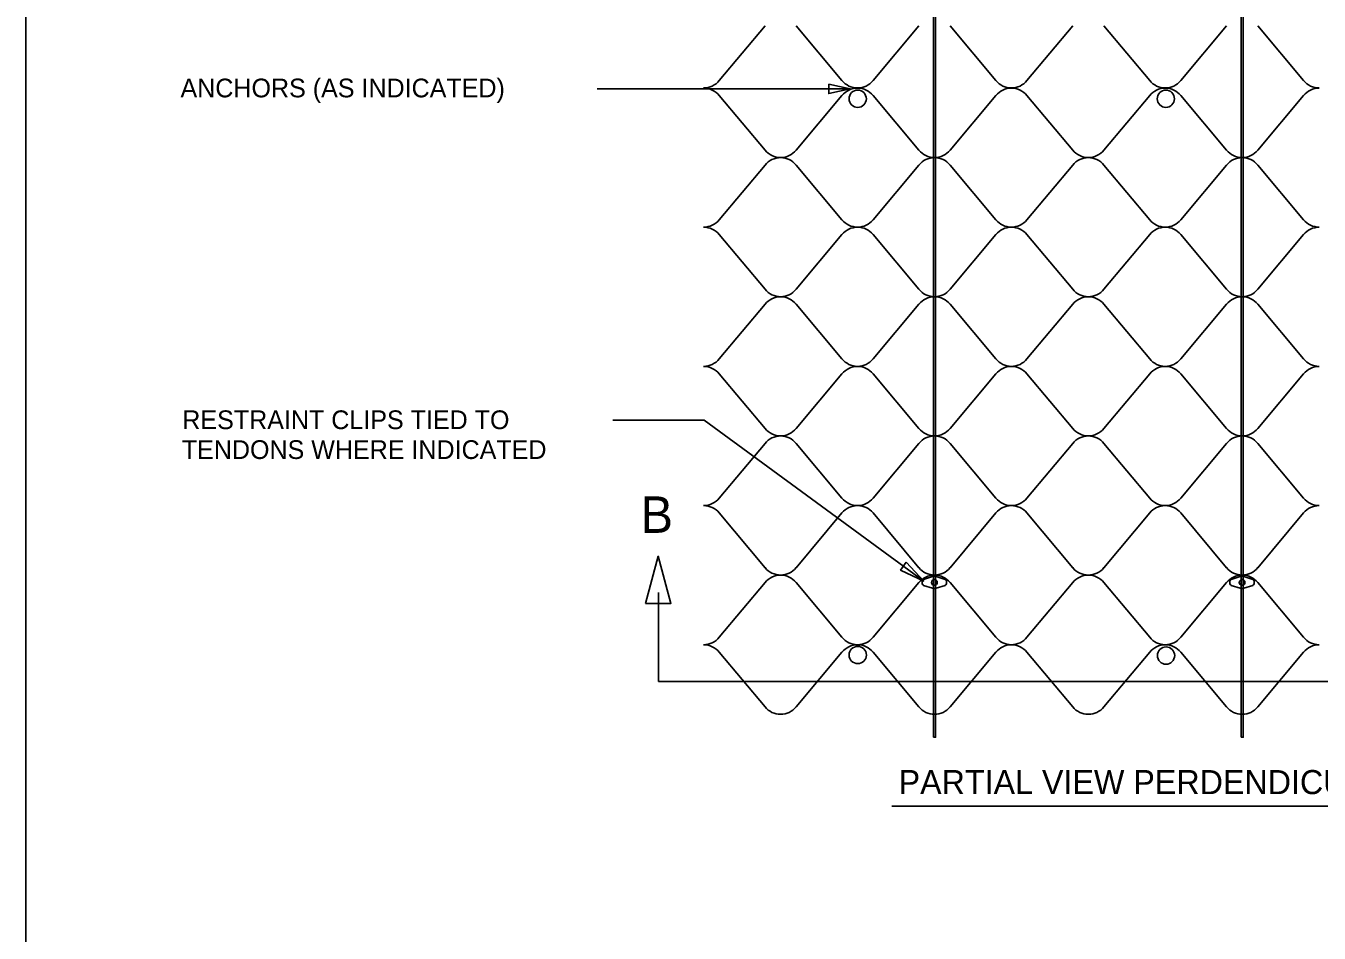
# Model space of a CAD drawing. Extents: x 638850 to 644908, y 297188 to 298900.
# Drawn here: x 642479 to 642672.2, y 297590.1 to 297725.7 of the extents above; entities that cross this region are included whole.
import ezdxf

# ---------------------------------------------------------------- set-up
doc = ezdxf.new("R2010")
doc.units = 0
for name, color, linetype in [('1', 7, 'Continuous'), ('3', 7, 'Continuous'), ('4', 7, 'Continuous'), ('5', 7, 'Continuous'), ('6', 7, 'Continuous'), ('7', 7, 'Continuous')]:
    doc.layers.add(name, color=color, linetype=linetype)

msp = doc.modelspace()

# ---------------------------------------------------------------- linework, layer by layer
at = {"layer": '1'}
msp.add_line((642478.97, 297290.55), (642478.97, 297857.84), dxfattribs=at)
at = {"layer": '3'}
msp.add_line((642608.33, 297609.06), (642733.21, 297609.06), dxfattribs=at)
at = {"layer": '4'}
for points in [[(642614.54, 297619.36), (642614.54, 297835.75), (642614.86, 297835.75), (642614.86, 297619.36)], [(642660.5, 297619.36), (642660.5, 297835.75), (642660.83, 297835.75), (642660.83, 297619.36)]]:
    msp.add_lwpolyline(points, close=True, dxfattribs=at)
at = {"layer": '5'}
for p, q in [((642582.55, 297717.49), (642589.39, 297725.66)), ((642594.04, 297725.66), (642600.88, 297717.49)), ((642605.53, 297717.49), (642612.37, 297725.66)), ((642617.03, 297725.66), (642623.86, 297717.49)), ((642628.52, 297717.49), (642635.36, 297725.66)), ((642640.01, 297725.66), (642646.85, 297717.49)), ((642651.5, 297717.49), (642658.34, 297725.66)), ((642662.99, 297725.66), (642669.83, 297717.49)), ((642589.39, 297707.09), (642582.55, 297715.26)), ((642600.88, 297715.26), (642594.04, 297707.09)), ((642612.37, 297707.09), (642605.53, 297715.26)), ((642623.86, 297715.26), (642617.03, 297707.09)), ((642635.36, 297707.09), (642628.52, 297715.26)), ((642646.85, 297715.26), (642640.01, 297707.09)), ((642658.34, 297707.09), (642651.5, 297715.26)), ((642669.83, 297715.26), (642662.99, 297707.09)), ((642582.55, 297696.69), (642589.39, 297704.87)), ((642594.04, 297704.87), (642600.88, 297696.69)), ((642605.53, 297696.69), (642612.37, 297704.87)), ((642617.03, 297704.87), (642623.86, 297696.69)), ((642628.52, 297696.69), (642635.36, 297704.87)), ((642640.01, 297704.87), (642646.85, 297696.69)), ((642651.5, 297696.69), (642658.34, 297704.87)), ((642662.99, 297704.87), (642669.83, 297696.69)), ((642589.39, 297686.3), (642582.55, 297694.47)), ((642600.88, 297694.47), (642594.04, 297686.3)), ((642612.37, 297686.3), (642605.53, 297694.47)), ((642623.86, 297694.47), (642617.03, 297686.3)), ((642635.36, 297686.3), (642628.52, 297694.47)), ((642646.85, 297694.47), (642640.01, 297686.3)), ((642658.34, 297686.3), (642651.5, 297694.47)), ((642669.83, 297694.47), (642662.99, 297686.3)), ((642582.55, 297675.9), (642589.39, 297684.07)), ((642594.04, 297684.07), (642600.88, 297675.9)), ((642605.53, 297675.9), (642612.37, 297684.07)), ((642617.03, 297684.07), (642623.86, 297675.9)), ((642628.52, 297675.9), (642635.36, 297684.07)), ((642640.01, 297684.07), (642646.85, 297675.9)), ((642651.5, 297675.9), (642658.34, 297684.07)), ((642662.99, 297684.07), (642669.83, 297675.9)), ((642589.39, 297665.5), (642582.55, 297673.67)), ((642600.88, 297673.67), (642594.04, 297665.5)), ((642612.37, 297665.5), (642605.53, 297673.67)), ((642623.86, 297673.67), (642617.03, 297665.5)), ((642635.36, 297665.5), (642628.52, 297673.67)), ((642646.85, 297673.67), (642640.01, 297665.5)), ((642658.34, 297665.5), (642651.5, 297673.67)), ((642669.83, 297673.67), (642662.99, 297665.5)), ((642582.55, 297655.1), (642589.39, 297663.28)), ((642594.04, 297663.28), (642600.88, 297655.1)), ((642605.53, 297655.1), (642612.37, 297663.28)), ((642617.03, 297663.28), (642623.86, 297655.1)), ((642628.52, 297655.1), (642635.36, 297663.28)), ((642640.01, 297663.28), (642646.85, 297655.1)), ((642651.5, 297655.1), (642658.34, 297663.28)), ((642662.99, 297663.28), (642669.83, 297655.1)), ((642589.39, 297644.71), (642582.55, 297652.88)), ((642600.88, 297652.88), (642594.04, 297644.71)), ((642612.37, 297644.71), (642605.53, 297652.88)), ((642623.86, 297652.88), (642617.03, 297644.71)), ((642635.36, 297644.71), (642628.52, 297652.88)), ((642646.85, 297652.88), (642640.01, 297644.71)), ((642658.34, 297644.71), (642651.5, 297652.88)), ((642669.83, 297652.88), (642662.99, 297644.71)), ((642582.55, 297634.31), (642589.39, 297642.48)), ((642594.04, 297642.48), (642600.88, 297634.31)), ((642605.53, 297634.31), (642612.37, 297642.48)), ((642617.03, 297642.48), (642623.86, 297634.31)), ((642628.52, 297634.31), (642635.36, 297642.48)), ((642640.01, 297642.48), (642646.85, 297634.31)), ((642651.5, 297634.31), (642658.34, 297642.48)), ((642662.99, 297642.48), (642669.83, 297634.31)), ((642589.39, 297623.91), (642582.55, 297632.08)), ((642600.88, 297632.08), (642594.04, 297623.91)), ((642612.37, 297623.91), (642605.53, 297632.08)), ((642623.86, 297632.08), (642617.03, 297623.91)), ((642635.36, 297623.91), (642628.52, 297632.08)), ((642646.85, 297632.08), (642640.01, 297623.91)), ((642658.34, 297623.91), (642651.5, 297632.08)), ((642669.83, 297632.08), (642662.99, 297623.91))]:
    msp.add_line(p, q, dxfattribs=at)
for centre, start, end in [((642580.22, 297719.37), 270, 321.0518), ((642603.21, 297719.37), 218.9482, 270), ((642603.21, 297719.37), 270, 321.0518), ((642626.19, 297719.37), 218.9482, 270), ((642626.19, 297719.37), 270, 321.0518), ((642649.17, 297719.37), 218.9482, 270), ((642649.17, 297719.37), 270, 321.0518), ((642672.16, 297719.37), 218.9482, 270), ((642580.22, 297713.38), 38.9482, 90), ((642603.21, 297713.38), 90, 141.0518), ((642603.21, 297713.38), 38.9482, 90), ((642626.19, 297713.38), 90, 141.0518), ((642626.19, 297713.38), 38.9482, 90), ((642649.17, 297713.38), 90, 141.0518), ((642649.17, 297713.38), 38.9482, 90), ((642672.16, 297713.38), 90, 141.0518), ((642591.71, 297708.97), 218.9482, 270), ((642591.71, 297702.99), 90, 141.0518), ((642591.71, 297708.97), 270, 321.0518), ((642591.71, 297702.99), 38.9482, 90), ((642614.7, 297708.97), 218.9482, 270), ((642614.7, 297702.99), 90, 141.0518), ((642614.7, 297708.97), 270, 321.0518), ((642614.7, 297702.99), 38.9482, 90), ((642637.68, 297708.97), 218.9482, 270), ((642637.68, 297702.99), 90, 141.0518), ((642637.68, 297708.97), 270, 321.0518), ((642637.68, 297702.99), 38.9482, 90), ((642660.67, 297708.97), 218.9482, 270), ((642660.67, 297702.99), 90, 141.0518), ((642660.67, 297708.97), 270, 321.0518), ((642660.67, 297702.99), 38.9482, 90), ((642580.22, 297698.58), 270, 321.0518), ((642603.21, 297698.58), 218.9482, 270), ((642603.21, 297698.58), 270, 321.0518), ((642626.19, 297698.58), 218.9482, 270), ((642626.19, 297698.58), 270, 321.0518), ((642649.17, 297698.58), 218.9482, 270), ((642649.17, 297698.58), 270, 321.0518), ((642672.16, 297698.58), 218.9482, 270), ((642580.22, 297692.59), 38.9482, 90), ((642603.21, 297692.59), 90, 141.0518), ((642603.21, 297692.59), 38.9482, 90), ((642626.19, 297692.59), 90, 141.0518), ((642626.19, 297692.59), 38.9482, 90), ((642649.17, 297692.59), 90, 141.0518), ((642649.17, 297692.59), 38.9482, 90), ((642672.16, 297692.59), 90, 141.0518), ((642591.71, 297688.18), 218.9482, 270), ((642591.71, 297688.18), 270, 321.0518), ((642614.7, 297688.18), 218.9482, 270), ((642614.7, 297688.18), 270, 321.0518), ((642637.68, 297688.18), 218.9482, 270), ((642637.68, 297688.18), 270, 321.0518), ((642660.67, 297688.18), 218.9482, 270), ((642660.67, 297688.18), 270, 321.0518), ((642591.71, 297682.19), 90, 141.0518), ((642591.71, 297682.19), 38.9482, 90), ((642614.7, 297682.19), 90, 141.0518), ((642614.7, 297682.19), 38.9482, 90), ((642637.68, 297682.19), 90, 141.0518), ((642637.68, 297682.19), 38.9482, 90), ((642660.67, 297682.19), 90, 141.0518), ((642660.67, 297682.19), 38.9482, 90), ((642580.22, 297677.78), 270, 321.0518), ((642580.22, 297671.79), 38.9482, 90), ((642603.21, 297677.78), 218.9482, 270), ((642603.21, 297671.79), 90, 141.0518), ((642603.21, 297677.78), 270, 321.0518), ((642603.21, 297671.79), 38.9482, 90), ((642626.19, 297677.78), 218.9482, 270), ((642626.19, 297671.79), 90, 141.0518), ((642626.19, 297677.78), 270, 321.0518), ((642626.19, 297671.79), 38.9482, 90), ((642649.17, 297677.78), 218.9482, 270), ((642649.17, 297671.79), 90, 141.0518), ((642649.17, 297677.78), 270, 321.0518), ((642649.17, 297671.79), 38.9482, 90), ((642672.16, 297677.78), 218.9482, 270), ((642672.16, 297671.79), 90, 141.0518), ((642591.71, 297667.38), 218.9482, 270), ((642591.71, 297667.38), 270, 321.0518), ((642614.7, 297667.38), 218.9482, 270), ((642614.7, 297667.38), 270, 321.0518), ((642637.68, 297667.38), 218.9482, 270), ((642637.68, 297667.38), 270, 321.0518), ((642660.67, 297667.38), 218.9482, 270), ((642660.67, 297667.38), 270, 321.0518), ((642591.71, 297661.4), 90, 141.0518), ((642591.71, 297661.4), 38.9482, 90), ((642614.7, 297661.4), 90, 141.0518), ((642614.7, 297661.4), 38.9482, 90), ((642637.68, 297661.4), 90, 141.0518), ((642637.68, 297661.4), 38.9482, 90), ((642660.67, 297661.4), 90, 141.0518), ((642660.67, 297661.4), 38.9482, 90), ((642580.22, 297656.98), 270, 321.0518), ((642603.21, 297656.98), 218.9482, 270), ((642603.21, 297656.98), 270, 321.0518), ((642626.19, 297656.98), 218.9482, 270), ((642626.19, 297656.98), 270, 321.0518), ((642649.17, 297656.98), 218.9482, 270), ((642649.17, 297656.98), 270, 321.0518), ((642672.16, 297656.98), 218.9482, 270), ((642580.22, 297651), 38.9482, 90), ((642603.21, 297651), 90, 141.0518), ((642603.21, 297651), 38.9482, 90), ((642626.19, 297651), 90, 141.0518), ((642626.19, 297651), 38.9482, 90), ((642649.17, 297651), 90, 141.0518), ((642649.17, 297651), 38.9482, 90), ((642672.16, 297651), 90, 141.0518), ((642591.71, 297646.59), 218.9482, 270), ((642591.71, 297640.6), 90, 141.0518), ((642591.71, 297646.59), 270, 321.0518), ((642591.71, 297640.6), 38.9482, 90), ((642614.7, 297646.59), 218.9482, 270), ((642614.7, 297640.6), 90, 141.0518), ((642614.7, 297646.59), 270, 321.0518), ((642614.7, 297640.6), 38.9482, 90), ((642637.68, 297646.59), 218.9482, 270), ((642637.68, 297640.6), 90, 141.0518), ((642637.68, 297646.59), 270, 321.0518), ((642637.68, 297640.6), 38.9482, 90), ((642660.67, 297646.59), 218.9482, 270), ((642660.67, 297640.6), 90, 141.0518), ((642660.67, 297646.59), 270, 321.0518), ((642660.67, 297640.6), 38.9482, 90), ((642580.22, 297636.19), 270, 321.0518), ((642603.21, 297636.19), 218.9482, 270), ((642603.21, 297636.19), 270, 321.0518), ((642626.19, 297636.19), 218.9482, 270), ((642626.19, 297636.19), 270, 321.0518), ((642649.17, 297636.19), 218.9482, 270), ((642649.17, 297636.19), 270, 321.0518), ((642672.16, 297636.19), 218.9482, 270), ((642580.22, 297630.2), 38.9482, 90), ((642603.21, 297630.2), 90, 141.0518), ((642603.21, 297630.2), 38.9482, 90), ((642626.19, 297630.2), 90, 141.0518), ((642626.19, 297630.2), 38.9482, 90), ((642649.17, 297630.2), 90, 141.0518), ((642649.17, 297630.2), 38.9482, 90), ((642672.16, 297630.2), 90, 141.0518), ((642591.71, 297625.79), 218.9482, 270), ((642591.71, 297625.79), 270, 321.0518), ((642614.7, 297625.79), 218.9482, 270), ((642614.7, 297625.79), 270, 321.0518), ((642637.68, 297625.79), 218.9482, 270), ((642637.68, 297625.79), 270, 321.0518), ((642660.67, 297625.79), 218.9482, 270), ((642660.67, 297625.79), 270, 321.0518)]:
    msp.add_arc(centre, 2.99, start, end, dxfattribs=at)
at = {"layer": '6'}
for p, q in [((642564.3, 297716.26), (642602.08, 297716.26)), ((642580.3, 297666.73), (642566.65, 297666.73)), ((642580.3, 297666.73), (642613.1, 297642.71)), ((642573.46, 297641.02), (642573.46, 297627.72)), ((642573.46, 297627.72), (642769.98, 297627.72))]:
    msp.add_line(p, q, dxfattribs=at)
for points in [[(642598.9, 297716.97), (642602.08, 297716.26), (642598.9, 297715.55)], [(642571.54, 297639.38), (642573.43, 297646.41), (642575.32, 297639.38)], [(642610.47, 297645.51), (642613.1, 297642.71), (642609.64, 297644.36)]]:
    msp.add_lwpolyline(points, close=True, dxfattribs=at)
at = {"layer": '7'}
for p, q in [((642612.85, 297642.34), (642612.85, 297642.68)), ((642613.05, 297642.95), (642614.4, 297643.38)), ((642614.4, 297641.64), (642613.05, 297642.07)), ((642616.31, 297642.95), (642614.96, 297643.38)), ((642614.96, 297641.64), (642616.31, 297642.07)), ((642616.5, 297642.34), (642616.5, 297642.68)), ((642658.82, 297642.34), (642658.82, 297642.68)), ((642659.02, 297642.95), (642660.37, 297643.38)), ((642660.37, 297641.64), (642659.02, 297642.07)), ((642662.28, 297642.95), (642660.93, 297643.38)), ((642660.93, 297641.64), (642662.28, 297642.07)), ((642662.47, 297642.34), (642662.47, 297642.68))]:
    msp.add_line(p, q, dxfattribs=at)
for centre, radius in [((642603.23, 297714.77), 1.29), ((642649.26, 297714.77), 1.29), ((642614.68, 297642.51), 0.433), ((642660.65, 297642.51), 0.433), ((642603.24, 297631.66), 1.29), ((642649.29, 297631.58), 1.29)]:
    msp.add_circle(centre, radius, dxfattribs=at)
for centre, radius, start, end in [((642613.13, 297642.68), 0.28, 107.7019, 180), ((642613.13, 297642.34), 0.28, 180, 252.2979), ((642614.68, 297642.51), 0.912, 72.2974, 107.7022), ((642614.68, 297642.51), 0.912, 252.2975, 287.7021), ((642616.22, 297642.68), 0.28, 359.9999, 72.298), ((642616.22, 297642.34), 0.28, 287.702, 360), ((642659.1, 297642.68), 0.28, 107.7019, 180), ((642659.1, 297642.34), 0.28, 180, 252.2979), ((642660.65, 297642.51), 0.912, 72.2974, 107.7022), ((642660.65, 297642.51), 0.912, 252.2975, 287.7021), ((642662.19, 297642.68), 0.28, 359.9999, 72.298), ((642662.19, 297642.34), 0.28, 287.702, 360)]:
    msp.add_arc(centre, radius, start, end, dxfattribs=at)

# ---------------------------------------------------------------- texts
at = {"layer": '3'}
for s, height, p in [('ANCHORS (AS INDICATED)', 2.799, (642502.07, 297714.98)), ('RESTRAINT CLIPS TIED TO', 2.799, (642502.34, 297665.41)), ('TENDONS WHERE INDICATED', 2.799, (642502.26, 297660.95)), ('PARTIAL VIEW PERDENDICULAR TO SLOPE', 3.6022, (642609.34, 297610.87))]:
    msp.add_text(s, height=height, dxfattribs=at).set_placement(p)
at = {"layer": '6'}
msp.add_text('B', height=5.45, dxfattribs=at).set_placement((642570.79, 297649.91))

doc.saveas('drawing.dxf')
